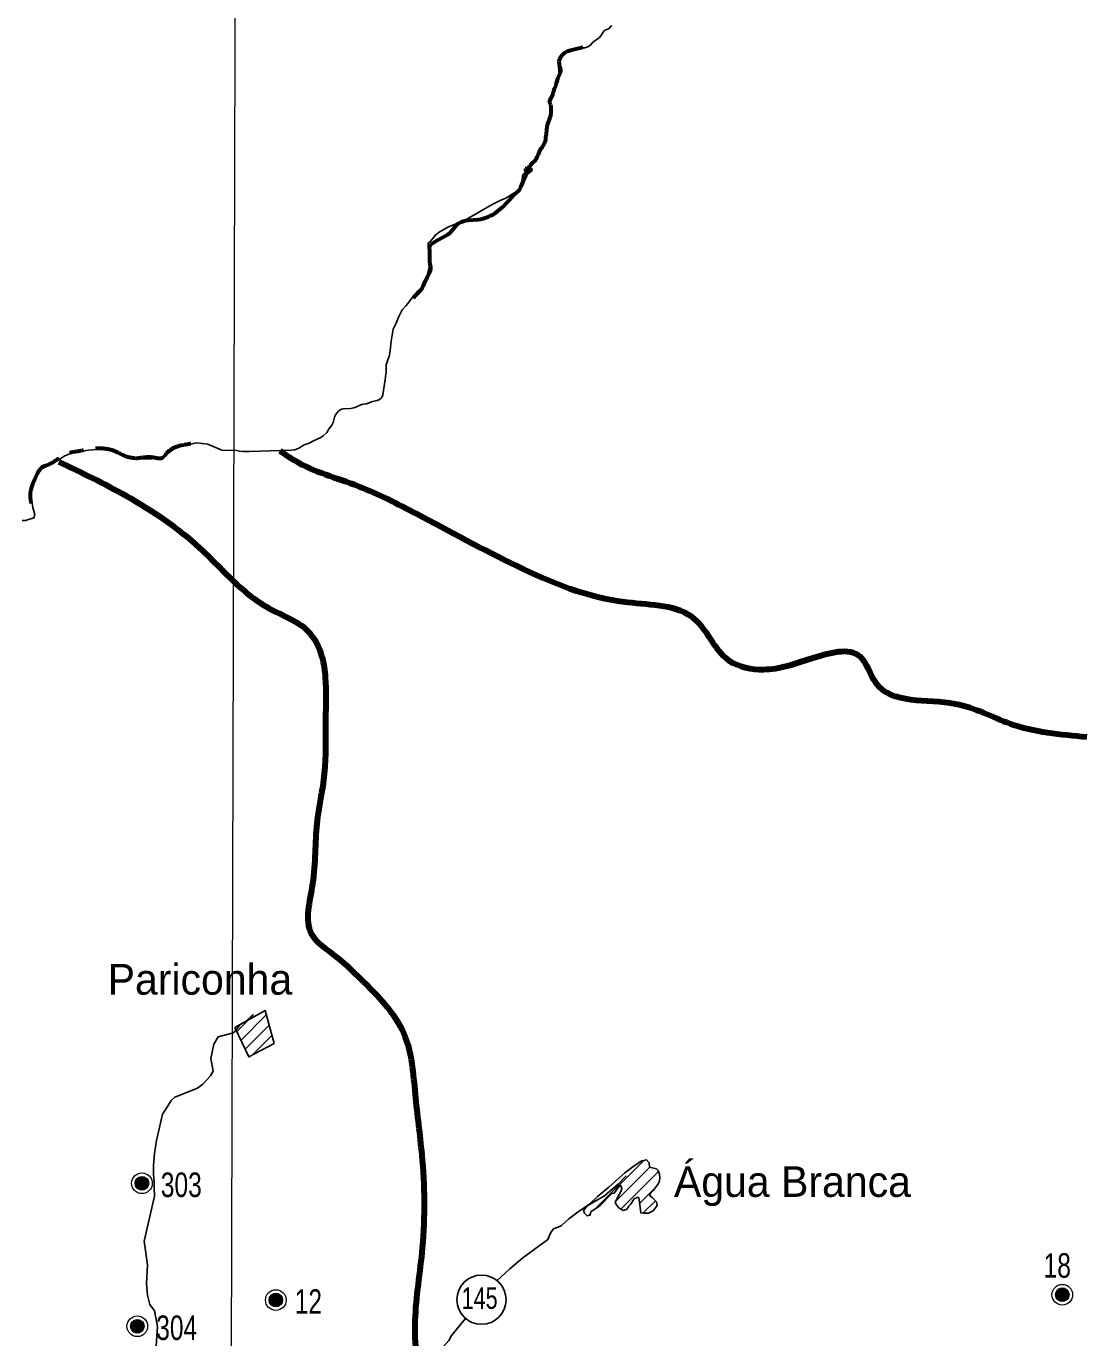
# Model space of a CAD drawing. Extents: x 553962 to 842807, y 8883888 to 9032388.
# Drawn here: x 606487 to 623792, y 8973335 to 8994735 of the extents above; entities that cross this region are included whole.
import ezdxf
from ezdxf.enums import TextEntityAlignment as Align

# ---------------------------------------------------------------- set-up
doc = ezdxf.new("R2010")
doc.units = 0
doc.header["$LTSCALE"] = 160
doc.header["$PDMODE"] = 32
doc.header["$PDSIZE"] = 80
doc.linetypes.add('LONG_DASH_SHORT_DASH', pattern=[9.9, 6, -1.2, 1.5, -1.2])
for name, color, linetype, lineweight in [('11', 7, 'Continuous', 25), ('15', 7, 'Continuous', 25), ('2', 7, 'Continuous', 13), ('21', 7, 'Continuous', 25), ('27', 7, 'Continuous', 90), ('28', 7, 'Continuous', 13), ('32', 7, 'Continuous', 13), ('33', 7, 'Continuous', 13), ('34', 7, 'LONG_DASH_SHORT_DASH', 60)]:
    doc.layers.add(name, color=color, linetype=linetype, lineweight=lineweight)
doc.layers.add('29', color=7, linetype='Continuous')

msp = doc.modelspace()

# ---------------------------------------------------------------- linework, layer by layer
at = {"layer": '11'}
msp.add_circle((613915.8, 8973955.5), 401.3, dxfattribs=at)
at = {"layer": '15'}
for points in [[(615222.8, 8975168.5), (615339, 8975277.8), (615490.8, 8975390.2), (615612.1, 8975473.5), (615808.6, 8975586), (615925.4, 8975649.3), (616008.4, 8975727.6), (616074.8, 8975783.8), (616145, 8975840), (616263.2, 8975966.3), (616268.5, 8975969.3), (616277.5, 8975970.4)], [(614179.1, 8974275.6), (614232, 8974325.6), (614380.4, 8974459), (614591.6, 8974640.6), (614857, 8974834.3), (614998.5, 8974937.7), (615021.7, 8974991.9), (615045, 8975053), (615091.5, 8975110.2), (615204.3, 8975158.4), (615222.8, 8975168.5)], [(612832.5, 8972676.8), (613380.5, 8973289.6), (613425.9, 8973370.8), (613657.1, 8973648.4)]]:
    msp.add_lwpolyline(points, dxfattribs=at)
at = {"layer": '2'}
msp.add_lwpolyline([(609971.9, 9023551.8), (609764.7, 8949706.7), (609702.8, 8928779.6)], dxfattribs=at)
at = {"layer": '21'}
msp.add_line((609963.1, 8978425.2), (609985.3, 8978448.2), dxfattribs=at)
for points in [[(615088.6, 8993660), (615092.1, 8993720), (615153, 8993790), (615174.6, 8993852), (615175.1, 8993904), (615179, 8993921), (615187.3, 8993934), (615211.5, 8993958), (615228.8, 8993992), (615227.7, 8994030), (615203.4, 8994096), (615199.3, 8994145), (615206.1, 8994178), (615239.1, 8994264), (615295.5, 8994325), (615320, 8994336), (615520.9, 8994382), (615601.5, 8994383), (615661.9, 8994403), (615699.6, 8994431), (615734.4, 8994474), (615755.4, 8994494), (615812.3, 8994527), (615840.8, 8994550), (615864.4, 8994578), (615900.1, 8994637), (615919.4, 8994659), (615934.8, 8994670), (615988.9, 8994692), (616008.8, 8994710), (616037.3, 8994745)], [(612374.7, 8989257.2), (612410.1, 8989349.2), (612422.8, 8989393.2), (612443.9, 8989595.2), (612472.1, 8989790.2), (612521.4, 8989889.2), (612567.7, 8990001.2), (612623.5, 8990108.2), (612679.4, 8990175.2), (612720.8, 8990217.2), (612815.3, 8990351.2), (612864.4, 8990407.2), (612937.9, 8990460.2), (612974.6, 8990496.2), (612997.1, 8990536.2), (613004.6, 8990605.2), (613071.9, 8990685.2), (613099.4, 8990741.2), (613104.8, 8990769.2), (613104.8, 8990813.2), (613086.3, 8990905.2), (613085.9, 8990954.2), (613066.1, 8991064.2), (613044.7, 8991133.2), (613043.4, 8991164.2), (613047.9, 8991196.2), (613081.7, 8991228.2), (613169.8, 8991332.2), (613227.7, 8991376.2), (613365.8, 8991458.1), (613579.6, 8991541.1), (613666.1, 8991582.1), (614090.8, 8991825.1), (614218.9, 8991891.1), (614310.9, 8991932.1), (614460.7, 8992023.1), (614532.5, 8992094.1), (614543.7, 8992113.1), (614569, 8992177.1), (614582, 8992234.1), (614589.2, 8992317.1), (614668.2, 8992394.1), (614704.5, 8992469.1), (614728, 8992505.1), (614788.8, 8992558.1), (614827.1, 8992602.1), (614841.2, 8992635.1), (614852.2, 8992705.1), (614861.2, 8992733.1), (614874, 8992755.1), (614920, 8992803.1), (614934.5, 8992832.1), (614943.5, 8992879.1), (614957.9, 8993016), (614981.1, 8993081), (615017.2, 8993154), (615053.5, 8993321), (615053.4, 8993409), (615046.2, 8993436), (615020.3, 8993489), (615020.7, 8993515), (615030.5, 8993541), (615082.9, 8993633), (615082.9, 8993633), (615088.6, 8993660)], [(610812.6, 8987820.3), (610868.6, 8987825.3), (610933, 8987849.3), (611023.7, 8987905.3), (611105.7, 8987931.3), (611174.3, 8987972.3), (611295.8, 8988024.3), (611334, 8988050.3), (611392.2, 8988106.3), (611428.2, 8988171.3), (611476.2, 8988225.3), (611496.6, 8988270.3), (611519.8, 8988356.3), (611535.1, 8988392.3), (611570.6, 8988443.3), (611611.3, 8988477.3), (611633.5, 8988486.3), (611663.2, 8988493.3), (611778.5, 8988500.3), (611831.3, 8988507.2), (611867.2, 8988517.2), (611960.5, 8988564.2), (611993.5, 8988570.2), (612040.4, 8988571.2), (612135.1, 8988609.2), (612211, 8988629.2), (612253, 8988646.2), (612280.4, 8988668.2), (612294.2, 8988690.2), (612304.8, 8988723.2), (612325, 8988861.2), (612344.1, 8988963.2), (612347.8, 8989019.2), (612358.9, 8989089.2), (612362.3, 8989210.2), (612374.7, 8989257.2)], [(606420.8, 8986668), (606473.8, 8986668.1), (606613.3, 8986714.2), (606626.1, 8986769), (606594.2, 8986880), (606564.5, 8987100.6), (606609.1, 8987266.3), (606681.2, 8987431.8), (606741, 8987512.8), (606939.6, 8987610), (607118.9, 8987727.3), (607224.8, 8987767.6), (607501, 8987816.5), (607722.2, 8987831.4), (607811.1, 8987818.7)], [(607811.1, 8987818.7), (607857.5, 8987812), (608058.1, 8987723), (608202.2, 8987682.7), (608346.4, 8987672.1), (608722.9, 8987680.8)], [(608722.9, 8987680.8), (608777.9, 8987747.6), (608897.1, 8987833.6), (609009.5, 8987880.2), (609264.4, 8987935.4), (609356.3, 8987924.6)], [(609356.3, 8987924.6), (609448.1, 8987913.7), (609678.6, 8987816.5)], [(609678.6, 8987816.5), (609919.3, 8987814.4), (609966, 8987801.4), (610032.6, 8987795.3), (610127.9, 8987794.3), (610812.6, 8987820.3)], [(609988.6, 8978451.5), (610010.3, 8978466.5), (610061.1, 8978489.5), (610086.1, 8978510.5), (610150.8, 8978570.6), (610195.3, 8978607.5)], [(608764.9, 8977065.1), (608854.4, 8977208), (608912.6, 8977261.5), (609281.4, 8977407.7), (609370.8, 8977473.7), (609493.8, 8977609.5), (609536.2, 8977684.1), (609500.2, 8977893.9), (609548.1, 8978125.2), (609619.8, 8978247.6), (609848.8, 8978304.7), (609863.5, 8978311.5), (609888.4, 8978332.5), (609966.3, 8978428.5)], [(608626.7, 8976624.4), (608712.1, 8976980.7), (608764.9, 8977065.1)], [(608573.2, 8975888.4), (608564.5, 8976001.3), (608562, 8976152), (608579.7, 8976343.3), (608594.9, 8976450.9), (608611.3, 8976558.6), (608626.7, 8976624.4)], [(608412.1, 8974909.8), (608578.3, 8975642.7), (608577.2, 8975782.8), (608573.2, 8975888.4)], [(607981.4, 8972045.9), (608340.3, 8972373.2), (608504, 8972626.3), (608557, 8972753.5), (608584.6, 8972880.9), (608629.2, 8973517.9), (608582.5, 8973773.1), (608506, 8973879.6), (608465.7, 8974028), (608448.7, 8974219.2), (608463.5, 8974525.1), (608412.1, 8974909.8)]]:
    msp.add_lwpolyline(points, dxfattribs=at)
at = {"layer": '27'}
for points in [[(623791.9, 8983133), (622543.6, 8983352), (621651, 8983674.8), (620351.1, 8984020), (620094.1, 8984448.6), (619305.4, 8984417.7), (618517.6, 8984234.9), (617956.8, 8984382.8), (617392.9, 8985062.3), (616297.1, 8985333.1), (614486.7, 8985927.8), (612853, 8986777), (611908.8, 8987226), (610862.9, 8987648.9), (610631.7, 8987802.8)], [(607019.9, 8987628.8), (608117.9, 8987072.5), (609319, 8986220.3), (609831, 8985717.6), (610444.6, 8985240.9), (611083, 8984865.7), (611314.6, 8984437), (611367.4, 8984108.2), (611371.5, 8983424.7), (611351.3, 8982538.5), (611228.8, 8981727.5), (611158.3, 8980739.6), (611137.7, 8979929.4), (611547.1, 8979552.5), (611828.5, 8979301.3), (612340.6, 8978773.3), (612648.8, 8978294.5), (612832.8, 8977308.5), (612940.5, 8976321.9), (612949.5, 8974803), (612829.3, 8973612.2), (613105.4, 8971372.7), (613572.8, 8968712.3), (614200.8, 8967292.3), (614110, 8965907), (613645.9, 8964639.4)], [(592698.5, 8977198.4), (599903.5, 8973292.7), (608459.2, 8968138.2), (612674.8, 8965332.6), (616842, 8962096.4), (620005, 8958671.2), (621134, 8957974.7), (621473.4, 8956805.3), (621586.2, 8956597.5)]]:
    msp.add_spline(points, degree=3, dxfattribs=at)
at = {"layer": '28'}
for p, q in [((609989.6, 8978187.2), (610404, 8978601.6)), ((609921.4, 8978331.2), (610112.3, 8978522)), ((610057.7, 8978043.2), (610449.7, 8978435.2)), ((610171.4, 8977944.7), (610495.4, 8978268.8)), ((615759.6, 8975426.5), (616562.1, 8976229)), ((616104.4, 8975559.1), (616662.4, 8976117.1)), ((616191.1, 8975433.7), (616805.4, 8976048)), ((616498.4, 8975528.8), (616762.1, 8975792.5)), ((616550.5, 8975368.8), (616753.2, 8975571.6)), ((615661.5, 8975328.3), (615695, 8975361.9))]:
    msp.add_line(p, q, dxfattribs=at)
at = {"layer": '28', "lineweight": 25}
for points in [[(609890.7, 8978396.1), (610117.7, 8977916.4), (610532.2, 8978134.8), (610383.5, 8978676.2)], [(616255.9, 8976024.9), (616407.9, 8976137.7), (616530.4, 8976221), (616608.8, 8976240.7), (616653, 8976191.6), (616657.9, 8976118.1), (616770.6, 8976093.6), (616800, 8976064.1), (616819.6, 8976005.3), (616824.5, 8975941.5), (616814.7, 8975872.9), (616790.2, 8975828.8), (616721.6, 8975740.5), (616677.5, 8975701.2), (616657.9, 8975657.1), (616706.9, 8975617.9), (616770.6, 8975554.1), (616780.4, 8975495.3), (616716.7, 8975407), (616638.3, 8975367.8), (616559.8, 8975367.8), (616515.7, 8975372.7), (616496.1, 8975549.2), (616481.4, 8975622.8), (616456.9, 8975622.8), (616407.9, 8975603.2), (616349.1, 8975510), (616319.6, 8975480.6), (616304.9, 8975456.1), (616280.4, 8975426.7), (616221.6, 8975411.9), (616153, 8975461), (616113.8, 8975510), (616099, 8975549.2), (616197.1, 8975730.7), (616206.9, 8975769.9), (616187.3, 8975818.9), (616162.8, 8975809.1), (616079.4, 8975696.3), (616045.1, 8975686.5), (615853.9, 8975490.4), (615702, 8975387.4), (615687.3, 8975333.5), (615638.2, 8975323.7), (615594.1, 8975367.8), (615579.4, 8975411.9), (615643.2, 8975495.3), (615677.5, 8975514.9), (615809.8, 8975642.4), (615991.2, 8975789.5)]]:
    msp.add_lwpolyline(points, close=True, dxfattribs=at)
at = {"layer": '32'}
for p, q in [((608265, 8975885), (608265, 8975825)), ((608275, 8975905), (608275, 8975805)), ((608285, 8975925), (608285, 8975785)), ((608295, 8975935), (608295, 8975775)), ((608305, 8975945), (608305, 8975765)), ((608315, 8975955), (608315, 8975755)), ((608325, 8975955), (608325, 8975755)), ((608335, 8975955), (608335, 8975755)), ((608345, 8975965), (608345, 8975745)), ((608355, 8975965), (608355, 8975745)), ((608365, 8975965), (608365, 8975745)), ((608375, 8975965), (608375, 8975745)), ((608385, 8975965), (608385, 8975745)), ((608395, 8975965), (608395, 8975745)), ((608405, 8975965), (608405, 8975745)), ((608415, 8975955), (608415, 8975755)), ((608425, 8975955), (608425, 8975755)), ((608435, 8975945), (608435, 8975765)), ((608445, 8975935), (608445, 8975775)), ((608455, 8975925), (608455, 8975785)), ((608465, 8975915), (608465, 8975795)), ((608475, 8975895), (608475, 8975815)), ((610530, 8974060), (610530, 8973840)), ((610540, 8974060), (610540, 8973840)), ((610550, 8974060), (610550, 8973840)), ((610560, 8974060), (610560, 8973840)), ((610570, 8974060), (610570, 8973840)), ((610580, 8974060), (610580, 8973840)), ((610590, 8974060), (610590, 8973840)), ((610450, 8973980), (610450, 8973920)), ((610460, 8974000), (610460, 8973900)), ((610470, 8974020), (610470, 8973880)), ((610480, 8974030), (610480, 8973870)), ((610490, 8974040), (610490, 8973860)), ((610500, 8974050), (610500, 8973850)), ((610510, 8974050), (610510, 8973850)), ((610520, 8974050), (610520, 8973850)), ((610600, 8974050), (610600, 8973850)), ((610610, 8974050), (610610, 8973850)), ((610620, 8974040), (610620, 8973860)), ((610630, 8974030), (610630, 8973870)), ((610640, 8974020), (610640, 8973880)), ((610650, 8974010), (610650, 8973890)), ((610660, 8973990), (610660, 8973910)), ((608270, 8973632), (608270, 8973412)), ((608280, 8973632), (608280, 8973412)), ((608290, 8973632), (608290, 8973412)), ((608300, 8973632), (608300, 8973412)), ((608310, 8973632), (608310, 8973412)), ((608320, 8973632), (608320, 8973412)), ((608330, 8973632), (608330, 8973412)), ((608190, 8973552), (608190, 8973492)), ((608200, 8973572), (608200, 8973472)), ((608210, 8973592), (608210, 8973452)), ((608220, 8973602), (608220, 8973442)), ((608230, 8973612), (608230, 8973432)), ((608240, 8973622), (608240, 8973422)), ((608250, 8973622), (608250, 8973422)), ((608260, 8973622), (608260, 8973422)), ((608340, 8973622), (608340, 8973422)), ((608350, 8973622), (608350, 8973422)), ((608360, 8973612), (608360, 8973432)), ((608370, 8973602), (608370, 8973442)), ((608380, 8973592), (608380, 8973452)), ((608390, 8973582), (608390, 8973462)), ((608400, 8973562), (608400, 8973482))]:
    msp.add_line(p, q, dxfattribs=at)
for centre, radius in [((608375, 8975855), 168.7), ((608375, 8975855), 111), ((610560, 8973950), 168.7), ((610560, 8973950), 111), ((608300, 8973522), 168.7), ((608300, 8973522), 111)]:
    msp.add_circle(centre, radius, dxfattribs=at)
at = {"layer": '33'}
for p, q in [((623283, 8974067), (623283, 8974007)), ((623293, 8974087), (623293, 8973987)), ((623303, 8974107), (623303, 8973967)), ((623313, 8974117), (623313, 8973957)), ((623323, 8974127), (623323, 8973947)), ((623333, 8974137), (623333, 8973937)), ((623343, 8974137), (623343, 8973937)), ((623353, 8974137), (623353, 8973937)), ((623363, 8974147), (623363, 8973927)), ((623373, 8974147), (623373, 8973927)), ((623383, 8974147), (623383, 8973927)), ((623393, 8974147), (623393, 8973927)), ((623403, 8974147), (623403, 8973927)), ((623413, 8974147), (623413, 8973927)), ((623423, 8974147), (623423, 8973927)), ((623433, 8974137), (623433, 8973937)), ((623443, 8974137), (623443, 8973937)), ((623453, 8974127), (623453, 8973947)), ((623463, 8974117), (623463, 8973957)), ((623473, 8974107), (623473, 8973967)), ((623483, 8974097), (623483, 8973977)), ((623493, 8974077), (623493, 8973997))]:
    msp.add_line(p, q, dxfattribs=at)
for radius in [168.7, 111]:
    msp.add_circle((623393, 8974037), radius, dxfattribs=at)
at = {"layer": '34', "lineweight": 35}
msp.add_line((610685.7, 8987847), (610687.2, 8987846.5), dxfattribs=at)
at = {"layer": '34'}
for points in [[(615181.7, 8994160.2), (615187.9, 8994199.8), (615198.7, 8994219), (615236.1, 8994265.9), (615271.8, 8994302.6), (615319.5, 8994328), (615366.4, 8994345), (615409.2, 8994356.3), (615567.9, 8994392.8)], [(614678.6, 8992391.1), (614719.9, 8992474.9), (614750.2, 8992507.1), (614777.1, 8992527.7), (614802.1, 8992552.4), (614807.7, 8992562.2), (614822.5, 8992601.8), (614847.2, 8992643.4), (614862, 8992683.1), (614879.8, 8992722.8), (614910.1, 8992766.2), (614934.6, 8992804.9), (614952.3, 8992835.9), (614964.2, 8992885.3), (614964.7, 8992926.7), (614974.2, 8992968.3), (614979.6, 8993048.6), (614989.1, 8993089.2), (614995.4, 8993128.9), (615008.1, 8993169.6), (615023.6, 8993212), (615035.1, 8993251.7), (615051, 8993293.2), (615052.2, 8993371.5), (615050.6, 8993417.8), (615045.5, 8993454.7), (615026, 8993495.8), (615025, 8993500.5), (615054.8, 8993567.6), (615085.8, 8993637.5), (615095, 8993681.3), (615107.6, 8993720.5), (615133.2, 8993766.9), (615142, 8993809.6), (615169.5, 8993897.1), (615197.3, 8993964.6), (615198.6, 8993985), (615197.4, 8994029.8), (615186, 8994113.2), (615181.7, 8994160.2)], [(614258, 8991781.1), (614426.3, 8991964.1), (614503.1, 8992033.7), (614534.8, 8992067.5), (614559.9, 8992109.4), (614576.5, 8992146.6), (614590.5, 8992187.1), (614606.5, 8992227.7), (614661.2, 8992347.7), (614678.6, 8992391.1)], [(612803.6, 8990297.1), (612809.9, 8990308.1), (612832.4, 8990338), (612872.8, 8990375.5), (612909.7, 8990412.4), (612941.7, 8990450.1), (612963.6, 8990489.9), (612994.8, 8990571.1), (613034.7, 8990648.9), (613054.7, 8990691), (613076.7, 8990773.3), (613081.1, 8990813.9), (613078, 8990855.4), (613070.7, 8990897), (613070.6, 8990976.3), (613073.8, 8991057.5), (613069.8, 8991127.8), (613074.3, 8991140.6), (613091.7, 8991177.2), (613127.6, 8991202.2), (613160.2, 8991221.2), (613329.5, 8991314), (613364.2, 8991334.9), (613407.8, 8991371.4), (613479.3, 8991455.3), (613506.1, 8991489.6), (613536.7, 8991517.9), (613577.2, 8991539.4), (613618.8, 8991555.6), (613658.5, 8991565.1), (613698.2, 8991572.4), (613859.5, 8991578.9), (613902.1, 8991586.5), (613943.6, 8991598.5), (614023.1, 8991626.8), (614064.6, 8991644.2), (614107, 8991665.7), (614142.2, 8991688.6), (614211.4, 8991745.1), (614258, 8991781.1)]]:
    msp.add_lwpolyline(points, dxfattribs=at)
for points in [[(606570.1, 8986945), (606568.3, 8986956.2), (606557.5, 8987110.3), (606596.9, 8987271.6), (606679.3, 8987450.7), (606729.4, 8987529.6), (606847.6, 8987583.3), (607016, 8987683.7), (607155.7, 8987766.1), (607345.5, 8987805.5), (607567.6, 8987844.9), (607732.3, 8987848.5), (607854.1, 8987830.6), (607950.8, 8987798.3), (608101.2, 8987723.1), (608294.7, 8987687.2)], [(608294.7, 8987687.2), (608588.4, 8987698), (608710.1, 8987694.4), (608720.9, 8987701.6), (608778.2, 8987769.7), (608946.5, 8987880.8), (609136.4, 8987920.2), (609251.2, 8987944.9)]]:
    msp.add_spline(points, degree=3, dxfattribs=at)
msp.add_point((614678.6, 8992391.1), dxfattribs=at)

# ---------------------------------------------------------------- texts
at = {"layer": '11', "width": 0.75}
msp.add_text('145', height=350, dxfattribs=at).set_placement((613885.7, 8973806.7), align=Align.CENTER)
at = {"layer": '29'}
for s, p in [('Pariconha', (607816.3, 8978933.9)), ('Água Branca', (617056.5, 8975633.4))]:
    msp.add_text(s, height=500, dxfattribs=at).set_placement(p)
at = {"layer": '32', "width": 0.75}
for s, p in [('303', (608682.8, 8975631.3)), ('12', (610867.8, 8973726.3)), ('304', (608607.8, 8973298.3))]:
    msp.add_text(s, height=400, dxfattribs=at).set_placement(p)
at = {"layer": '33', "width": 0.75}
msp.add_text('18', height=400, dxfattribs=at).set_placement((623087.3, 8974314.7))

doc.saveas('drawing.dxf')
